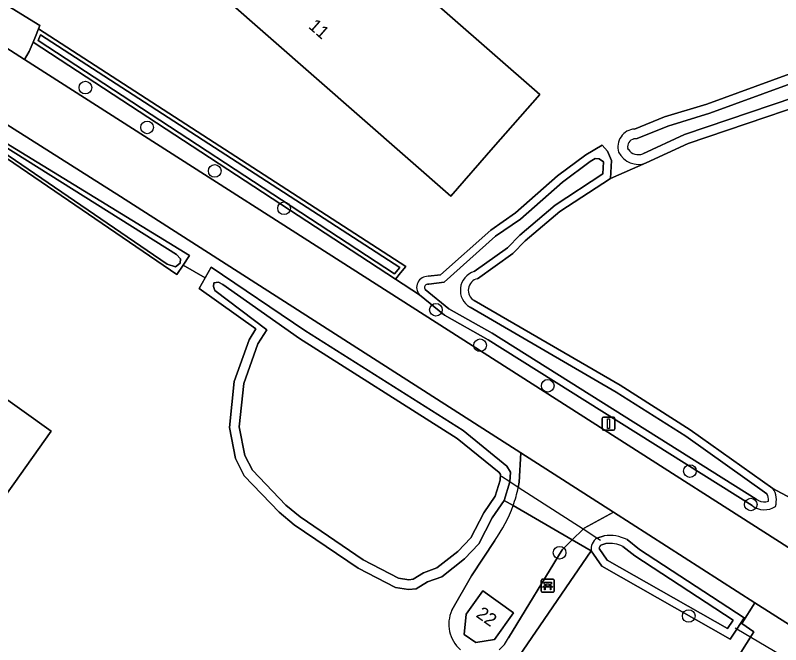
# Model space of a CAD drawing. Extents: x 162879 to 165540, y 384011 to 385181.
# Drawn here: x 164932.6 to 164991.8, y 384500.4 to 384549.1 of the extents above; entities that cross this region are included whole.
import ezdxf

# ---------------------------------------------------------------- set-up
doc = ezdxf.new("R2010")
doc.units = 0
for name, color, linetype in [('IMGEO_Bank', 7, 'Continuous'), ('IMGEO_Boom', 7, 'Continuous'), ('IMGEO_Duiker', 7, 'Continuous'), ('IMGEO_Erf', 7, 'Continuous'), ('IMGEO_Grasland_agrarisch', 7, 'Continuous'), ('IMGEO_Grasland_overig', 7, 'Continuous'), ('IMGEO_Groenvoorziening', 7, 'Continuous'), ('IMGEO_Lichtmast', 7, 'Continuous'), ('IMGEO_Meer_plas_ven_vijver', 7, 'Continuous'), ('IMGEO_Oever', 7, 'Continuous'), ('IMGEO_Pand', 7, 'Continuous'), ('IMGEO_Pand_nummerreeks', 7, 'Continuous'), ('IMGEO_Rijbaan_lokaal_gesloten', 7, 'Continuous'), ('IMGEO_Rijbaan_lokaal_open', 7, 'Continuous'), ('IMGEO_Voetpad_open', 7, 'Continuous'), ('IMGEO_Waterloop', 7, 'Continuous')]:
    doc.layers.add(name, color=color, linetype=linetype)

msp = doc.modelspace()

# ---------------------------------------------------------------- linework, layer by layer
at = {"layer": 'IMGEO_Bank'}
for p, q in [((164973.27, 384504.529), (164973.27, 384505.37)), ((164973.27, 384505.37), (164973.27, 384504.529)), ((164973.345, 384505.454), (164974.186, 384505.454)), ((164974.186, 384505.454), (164973.345, 384505.454)), ((164974.27, 384505.379), (164974.27, 384504.538)), ((164974.27, 384504.538), (164974.27, 384505.379)), ((164973.967, 384504.852), (164973.574, 384504.852)), ((164973.579, 384504.96), (164973.579, 384505.066)), ((164973.623, 384505.066), (164973.623, 384504.96)), ((164973.911, 384505.072), (164973.629, 384505.072)), ((164973.629, 384504.954), (164973.911, 384504.954)), ((164973.917, 384504.96), (164973.917, 384505.066)), ((164973.961, 384505.066), (164973.961, 384504.96)), ((164974.195, 384504.454), (164973.354, 384504.454)), ((164973.354, 384504.454), (164974.195, 384504.454))]:
    msp.add_line(p, q, dxfattribs=at)
for points in [[(164973.573, 384505.072), (164973.487, 384505.072), (164973.487, 384505.233), (164974.05, 384505.233), (164974.05, 384505.072), (164973.967, 384505.072)], [(164973.517, 384504.852), (164973.375, 384504.852), (164973.487, 384504.954), (164973.573, 384504.954)], [(164973.567, 384504.845), (164973.567, 384504.638), (164973.524, 384504.638), (164973.524, 384504.845)], [(164973.967, 384504.954), (164974.05, 384504.954), (164974.162, 384504.852), (164974.023, 384504.852)], [(164974.017, 384504.845), (164974.017, 384504.638), (164973.973, 384504.638), (164973.973, 384504.845)]]:
    msp.add_lwpolyline(points, dxfattribs=at)
for centre, radius, start, end in [((164973.348, 384505.376), 0.0779, 92.4484, 184.28452), ((164973.348, 384505.376), 0.0779, 92.4484, 184.28452), ((164974.192, 384505.376), 0.0779, 2.4484, 94.28452), ((164974.192, 384505.376), 0.0779, 2.4484, 94.28452), ((164973.517, 384504.845), 0.00671, 2.89567, 87.10433), ((164973.574, 384504.845), 0.00671, 92.89567, 177.10433), ((164973.572, 384505.065), 0.00671, 2.89567, 87.10433), ((164973.572, 384504.961), 0.00671, 272.89567, 357.10433), ((164973.629, 384505.065), 0.00671, 92.89567, 177.10433), ((164973.629, 384504.961), 0.00671, 182.89567, 267.10433), ((164973.911, 384505.065), 0.00671, 2.89567, 87.10433), ((164973.911, 384504.961), 0.00671, 272.89567, 357.10433), ((164973.968, 384505.065), 0.00671, 92.89567, 177.10433), ((164973.968, 384504.961), 0.00671, 182.89567, 267.10433), ((164973.966, 384504.845), 0.00671, 2.89567, 87.10433), ((164974.023, 384504.845), 0.00671, 92.89567, 177.10433), ((164973.348, 384504.532), 0.0779, 182.4484, 274.28452), ((164973.348, 384504.532), 0.0779, 182.4484, 274.28452), ((164974.192, 384504.532), 0.0779, 272.4484, 4.28452), ((164974.192, 384504.532), 0.0779, 272.4484, 4.28452)]:
    msp.add_arc(centre, radius, start, end, dxfattribs=at)
at = {"layer": 'IMGEO_Boom'}
for centre in [(164937.98, 384543.542), (164942.757, 384540.459), (164947.99, 384537.093), (164953.355, 384534.197), (164965.114, 384526.331), (164968.537, 384523.581), (164973.771, 384520.443), (164984.782, 384513.837), (164989.491, 384511.249), (164974.691, 384507.508), (164984.69, 384502.61)]:
    msp.add_circle(centre, 0.489, dxfattribs=at)
at = {"layer": 'IMGEO_Duiker'}
for points in [[(164977.854, 384508.462), (164977.573, 384508.643), (164976.505, 384509.332), (164971.486, 384512.569), (164970.828, 384512.993), (164970.183, 384513.409)], [(164994.081, 384498.241), (164993.906, 384498.344), (164990.669, 384500.253), (164988.399, 384501.592), (164988.277, 384501.664)]]:
    msp.add_lwpolyline(points, dxfattribs=at)
at = {"layer": 'IMGEO_Erf'}
for points in [[(164959.022, 384555.404), (164973.152, 384543.01), (164969.553, 384538.906), (164966.255, 384535.147), (164941.718, 384556.668), (164945.015, 384560.428), (164948.615, 384564.532)], [(164910.02, 384521.876), (164913.334, 384526.511), (164916.242, 384530.578), (164935.339, 384516.924), (164932.431, 384512.857), (164929.117, 384508.222)]]:
    msp.add_lwpolyline(points, close=True, dxfattribs=at)
for points in [[(164980.496, 384540.332), (164982.815, 384541.27), (164986.074, 384542.268), (165000, 384547.356), (165019.525, 384553.902)], [(164926.98, 384551.974), (164928.372, 384551.085), (164928.939, 384551.775), (164934.46, 384548.362), (164934.355, 384548.104), (164962.78, 384529.686), (164962.38, 384529.197), (164961.98, 384528.708), (164963.84, 384527.486)], [(164959.096, 384506.318), (164954.139, 384509.68), (164952.979, 384510.641), (164950.281, 384513.461), (164949.602, 384514.801), (164949.123, 384517.22), (164949.484, 384520.779), (164950.644, 384524.016), (164951.164, 384524.855), (164946.786, 384527.976), (164947.256, 384528.806), (164945.537, 384529.797), (164945.047, 384529.058), (164931.369, 384538.415), (164927.169, 384541.179)], [(164964.52, 384528.925), (164965.479, 384529.045), (164969.359, 384532.501), (164971.278, 384533.84), (164974.538, 384536.697), (164976.717, 384538.334), (164977.976, 384539.073), (164978.396, 384538.633), (164978.696, 384537.893), (164978.616, 384536.514), (164981.395, 384537.712)], [(164879.797, 384512.034), (164880.476, 384513.218), (164878.794, 384514.395), (164852.87, 384478.283), (164851.774, 384475.398), (164851.149, 384471.234), (164851.917, 384468.757), (164853.71, 384466.246), (164857.321, 384462.539), (164863.03, 384462.217), (164870.312, 384463.012), (164885.179, 384466.037), (164900.196, 384477.407), (164899.15, 384478.534), (164911.446, 384486.87), (164926.879, 384488.422), (164962.645, 384491.36), (164965.635, 384492.358), (164967.629, 384493.925), (164968.555, 384495.136), (164977.129, 384507.647), (164975.663, 384508.501), (164974.884, 384507.731), (164970.726, 384500.915)], [(164971.091, 384511.162), (164970.393, 384511.569), (164969.472, 384510.21), (164968.432, 384508.212), (164967.313, 384507.033), (164965.572, 384505.655), (164964.473, 384505.255), (164963.593, 384504.716), (164962.994, 384504.656), (164961.973, 384504.817), (164959.096, 384506.318)], [(164966.347, 384503.06), (164967.88, 384505.717), (164969.671, 384508.466)]]:
    msp.add_lwpolyline(points, dxfattribs=at)
for centre, radius, start, end in [((164980.581, 384538.951), 1.384, 93.53354, 196.71186), ((164980.786, 384539.304), 1.705, 206.15062, 290.92242), ((164964.483, 384528.062), 0.863, 87.52691, 221.8869), ((164961.059, 384514.724), 10.645, 323.99546, 340.45243), ((164968.719, 384501.975), 2.608, 155.42329, 229.24148), ((164968.523, 384501.917), 2.42, 307.60486, 335.53517)]:
    msp.add_arc(centre, radius, start, end, dxfattribs=at)
at = {"layer": 'IMGEO_Grasland_agrarisch'}
for points in [[(165014.785, 384549.427), (165003.748, 384546.075), (165000, 384544.56), (164998.19, 384543.82), (164984.634, 384539.21), (164981.395, 384537.712), (164978.616, 384536.514), (164974.697, 384533.938), (164972.017, 384531.68), (164971.057, 384530.681), (164968.338, 384528.743)], [(164968.078, 384527.044), (164979.372, 384520.48), (164984.809, 384517.038), (164991.206, 384512.496), (164999.182, 384508.211)]]:
    msp.add_lwpolyline(points, dxfattribs=at)
msp.add_arc((164968.534, 384527.844), 0.92, 102.2835, 240.31542, dxfattribs=at)
at = {"layer": 'IMGEO_Grasland_overig'}
msp.add_lwpolyline([(164984.755, 384498.181), (164988.555, 384498.681), (164991.337, 384497.932), (164988.578, 384499.574), (164989.727, 384501.393), (164988.806, 384502.029), (164989.815, 384503.637), (164978.869, 384510.65), (164976.597, 384509.423), (164976.505, 384509.332), (164975.663, 384508.501), (164977.129, 384507.647), (164968.555, 384495.136), (164967.629, 384493.925), (164965.635, 384492.358), (164962.645, 384491.36), (164926.879, 384488.422), (164911.446, 384486.87), (164899.15, 384478.534), (164900.196, 384477.407), (164908.829, 384483.944), (164967.785, 384488.759)], close=True, dxfattribs=at)
for points in [[(164977.573, 384508.643), (164978.15, 384508.826)], [(164979.908, 384508.525), (164980.868, 384507.765), (164988.966, 384502.47), (164988.399, 384501.592), (164987.897, 384500.813), (164977.949, 384506.467), (164977.129, 384507.647)]]:
    msp.add_lwpolyline(points, dxfattribs=at)
for centre, radius, start, end in [((164978.556, 384505.912), 2.942, 62.63811, 97.93025), ((164978.16, 384507.785), 1.04, 124.34495, 187.60203)]:
    msp.add_arc(centre, radius, start, end, dxfattribs=at)
at = {"layer": 'IMGEO_Groenvoorziening'}
for points in [[(164989.586, 384511.158), (164969.152, 384524.006), (164965.778, 384525.906), (164963.84, 384527.486), (164961.98, 384528.708), (164933.928, 384547.067), (164933.635, 384546.354), (164933.271, 384545.722), (165002.564, 384501.402)], [(164971.486, 384512.569), (164971.563, 384512.979), (164971.676, 384515.259), (164940.703, 384535.103), (164925.469, 384544.741), (164920.849, 384541.436), (164924.268, 384542.683), (164924.587, 384542.68), (164924.482, 384543.123)], [(164926.9, 384542.434), (164931.83, 384539.24), (164946.028, 384530.536), (164945.537, 384529.797), (164947.256, 384528.806), (164947.726, 384529.635)], [(164947.726, 384529.635), (164954.962, 384524.733), (164967.216, 384516.969), (164970.594, 384514.228), (164970.893, 384513.748), (164970.828, 384512.993), (164970.393, 384511.569), (164971.091, 384511.162)], [(164997.982, 384508.073), (164998.404, 384508.295), (164998.835, 384508.317), (164999.182, 384508.211), (164991.206, 384512.496)]]:
    msp.add_lwpolyline(points, dxfattribs=at)
for centre, radius, start, end in [((164961.16, 384514.709), 10.546, 340.34536, 348.29162), ((164989.733, 384511.573), 1.738, 344.11619, 32.0752), ((164990.539, 384512.433), 1.592, 233.22454, 302.93408)]:
    msp.add_arc(centre, radius, start, end, dxfattribs=at)
at = {"layer": 'IMGEO_Lichtmast'}
for p, q in [((164977.974, 384517.108), (164977.974, 384517.908)), ((164977.974, 384517.908), (164977.974, 384517.108)), ((164978.074, 384518.008), (164978.864, 384518.008)), ((164978.864, 384518.008), (164978.074, 384518.008)), ((164978.964, 384517.908), (164978.964, 384517.108)), ((164978.964, 384517.108), (164978.964, 384517.908)), ((164978.864, 384517.008), (164978.074, 384517.008)), ((164978.074, 384517.008), (164978.864, 384517.008))]:
    msp.add_line(p, q, dxfattribs=at)
msp.add_lwpolyline([(164978.394, 384517.883), (164978.544, 384517.883), (164978.544, 384517.133), (164978.394, 384517.133), (164978.394, 384517.883)], dxfattribs=at)
for centre, start, end in [((164978.074, 384517.908), 90, 180), ((164978.074, 384517.908), 90, 180), ((164978.864, 384517.908), 0, 90), ((164978.864, 384517.908), 360, 90), ((164978.074, 384517.108), 180, 270), ((164978.074, 384517.108), 180, 270), ((164978.864, 384517.108), 270, 0), ((164978.864, 384517.108), 270, 0)]:
    msp.add_arc(centre, 0.1, start, end, dxfattribs=at)
at = {"layer": 'IMGEO_Meer_plas_ven_vijver'}
msp.add_lwpolyline([(164966.771, 384516.35), (164954.545, 384524.096), (164948.623, 384528.291), (164948.271, 384528.474), (164947.918, 384528.43), (164947.882, 384528.132), (164947.996, 384527.834), (164952.019, 384524.789), (164951.334, 384523.683), (164950.232, 384520.61), (164949.892, 384517.256), (164950.329, 384515.052), (164950.909, 384513.906), (164953.499, 384511.199), (164954.597, 384510.29), (164959.487, 384506.973), (164962.215, 384505.55), (164963.016, 384505.424), (164963.344, 384505.456), (164964.141, 384505.944), (164965.196, 384506.329), (164966.798, 384507.597), (164967.806, 384508.659), (164968.817, 384510.601), (164969.698, 384511.901), (164970.076, 384513.139), (164970.113, 384513.561), (164970.015, 384513.717)], close=True, dxfattribs=at)
at = {"layer": 'IMGEO_Oever'}
for points in [[(165003.748, 384546.075), (165014.785, 384549.427), (165017.325, 384550.265), (165018.744, 384551.024), (165021.984, 384551.962), (165022.284, 384552.921), (165022.204, 384553.561), (165021.787, 384554.412), (165021.127, 384554.263), (165019.525, 384553.902), (165000, 384547.356), (164986.074, 384542.268), (164982.815, 384541.27), (164980.496, 384540.332)], [(164980.439, 384539.57), (164980.692, 384539.606), (164983.065, 384540.566), (164986.312, 384541.56), (165000.247, 384546.652), (165019.726, 384553.182), (165021.376, 384553.554), (165021.479, 384553.345), (165021.523, 384552.989), (165021.391, 384552.567), (165018.461, 384551.719), (165017.03, 384550.954), (165014.56, 384550.139), (165003.499, 384546.779)], [(165003.499, 384546.779), (164999.719, 384545.251), (164997.928, 384544.519), (164984.356, 384539.904), (164981.133, 384538.413)], [(164981.395, 384537.712), (164984.634, 384539.21), (164998.19, 384543.82), (165000, 384544.56), (165003.748, 384546.075)], [(164926.345, 384542.512), (164926.753, 384542.219), (164931.691, 384539.019), (164945.029, 384530.628), (164945.329, 384530.285), (164945.32, 384529.941), (164944.959, 384529.656), (164944.316, 384529.874), (164931.514, 384538.632), (164927.296, 384541.408), (164926.062, 384541.971), (164924.933, 384542.35), (164924.841, 384542.74), (164924.807, 384542.884)], [(164927.169, 384541.179), (164931.369, 384538.415), (164945.047, 384529.058), (164945.537, 384529.797), (164946.028, 384530.536), (164931.83, 384539.24)], [(164968.338, 384528.743), (164971.057, 384530.681), (164972.017, 384531.68), (164974.697, 384533.938), (164978.616, 384536.514), (164978.696, 384537.893), (164978.396, 384538.633), (164977.976, 384539.073), (164976.717, 384538.334), (164974.538, 384536.697), (164971.278, 384533.84), (164969.359, 384532.501), (164965.479, 384529.045), (164964.52, 384528.925)], [(164980.009, 384538.748), (164979.96, 384538.83)], [(164964.451, 384528.316), (164964.57, 384528.32), (164965.741, 384528.467), (164969.735, 384532.024), (164971.652, 384533.362), (164974.92, 384536.226), (164977.054, 384537.829), (164977.442, 384538.057), (164977.756, 384538.026), (164978.083, 384537.792), (164978.028, 384536.853), (164974.334, 384534.425), (164971.602, 384532.123), (164970.659, 384531.142), (164968.066, 384529.293)], [(164990.095, 384511.555), (164989.907, 384511.672), (164969.462, 384524.527), (164966.121, 384526.409), (164964.28, 384527.91)], [(164963.84, 384527.486), (164965.778, 384525.906), (164969.152, 384524.006), (164989.586, 384511.158)], [(164967.753, 384526.532), (164979.057, 384519.962), (164984.471, 384516.534), (164990.735, 384512.087)], [(164991.206, 384512.496), (164984.809, 384517.038), (164979.372, 384520.48), (164968.078, 384527.044)], [(164978.15, 384508.826), (164977.573, 384508.643)], [(164977.871, 384508.092), (164978.264, 384508.216)], [(164980.868, 384507.765), (164979.908, 384508.525)], [(164977.129, 384507.647), (164977.949, 384506.467), (164987.897, 384500.813), (164988.399, 384501.592), (164988.966, 384502.47), (164980.868, 384507.765)], [(164980.507, 384507.265), (164988.116, 384502.29), (164987.695, 384501.637), (164978.375, 384506.934), (164977.743, 384507.843)], [(164979.591, 384507.99), (164980.507, 384507.265)]]:
    msp.add_lwpolyline(points, dxfattribs=at)
for points in [[(164934.355, 384548.104), (164934.108, 384547.503), (164933.928, 384547.067), (164961.98, 384528.708), (164962.38, 384529.197), (164962.78, 384529.686)], [(164934.501, 384547.636), (164962.316, 384529.613), (164961.916, 384529.125), (164934.317, 384547.187)], [(164954.962, 384524.733), (164947.726, 384529.635), (164947.256, 384528.806), (164946.786, 384527.976), (164951.164, 384524.855), (164950.644, 384524.016), (164949.484, 384520.779), (164949.123, 384517.22), (164949.602, 384514.801), (164950.281, 384513.461), (164952.979, 384510.641), (164954.139, 384509.68), (164959.096, 384506.318), (164961.973, 384504.817), (164962.994, 384504.656), (164963.593, 384504.716), (164964.473, 384505.255), (164965.572, 384505.655), (164967.313, 384507.033), (164968.432, 384508.212), (164969.472, 384510.21), (164970.393, 384511.569), (164970.828, 384512.993), (164970.893, 384513.748), (164970.594, 384514.228), (164967.216, 384516.969)], [(164966.771, 384516.35), (164970.015, 384513.717), (164970.113, 384513.561), (164970.076, 384513.139), (164969.698, 384511.901), (164968.817, 384510.601), (164967.806, 384508.659), (164966.798, 384507.597), (164965.196, 384506.329), (164964.141, 384505.944), (164963.344, 384505.456), (164963.016, 384505.424), (164962.215, 384505.55), (164959.487, 384506.973), (164954.597, 384510.29), (164953.499, 384511.199), (164950.909, 384513.906), (164950.329, 384515.052), (164949.892, 384517.256), (164950.232, 384520.61), (164951.334, 384523.683), (164952.019, 384524.789), (164947.996, 384527.834), (164947.882, 384528.132), (164947.918, 384528.43), (164948.271, 384528.474), (164948.623, 384528.291), (164954.545, 384524.096)]]:
    msp.add_lwpolyline(points, close=True, dxfattribs=at)
for centre, radius, start, end in [((164980.581, 384538.951), 1.384, 93.53354, 196.71186), ((164980.581, 384538.953), 0.633, 102.96651, 191.20375), ((164980.786, 384539.304), 1.705, 206.15062, 290.92242), ((164980.79, 384539.314), 0.964, 215.93548, 290.87191), ((164964.483, 384528.062), 0.863, 87.52691, 221.8869), ((164968.523, 384527.843), 1.52, 107.4961, 239.56848), ((164964.482, 384528.064), 0.254, 96.95016, 217.36992), ((164968.534, 384527.844), 0.92, 102.2835, 240.31542), ((164989.733, 384511.573), 1.738, 344.11619, 32.0752), ((164989.832, 384511.592), 1.029, 355.18634, 28.72017), ((164990.539, 384512.433), 1.592, 233.22454, 302.93408), ((164990.534, 384512.424), 0.973, 243.19627, 289.45473), ((164978.556, 384505.912), 2.942, 62.63811, 97.93025), ((164978.16, 384507.785), 1.04, 124.34495, 187.60203), ((164978.573, 384506.019), 2.219, 62.67522, 97.99428), ((164978.151, 384507.791), 0.411, 132.90115, 172.68743)]:
    msp.add_arc(centre, radius, start, end, dxfattribs=at)
at = {"layer": 'IMGEO_Pand'}
for points in [[(164959.022, 384555.404), (164948.615, 384564.532), (164945.015, 384560.428), (164941.718, 384556.668), (164966.255, 384535.147), (164969.553, 384538.906), (164973.152, 384543.01)], [(164913.334, 384526.511), (164910.02, 384521.876), (164929.117, 384508.222), (164932.431, 384512.857), (164935.339, 384516.924), (164916.242, 384530.578)], [(164969.637, 384500.788), (164971.12, 384502.86), (164968.755, 384504.553), (164967.466, 384502.753), (164967.312, 384501.183), (164968.197, 384500.55)]]:
    msp.add_lwpolyline(points, close=True, dxfattribs=at)
at = {"layer": 'IMGEO_Rijbaan_lokaal_gesloten'}
for points in [[(164933.271, 384545.722), (164927.172, 384549.623), (164921.091, 384553.512), (164918.38, 384549.225), (164918.629, 384549.068), (164925.469, 384544.741), (164940.703, 384535.103), (164971.676, 384515.259), (164978.869, 384510.65), (164989.815, 384503.637), (164994.896, 384500.392)], [(165002.564, 384501.402), (164933.271, 384545.722)]]:
    msp.add_lwpolyline(points, dxfattribs=at)
msp.add_lwpolyline([(164994.896, 384500.392), (164989.815, 384503.637), (164988.806, 384502.029), (164989.727, 384501.393), (164988.578, 384499.574), (164991.337, 384497.932), (164992.049, 384497.508), (164992.138, 384497.649), (164993.133, 384499.226), (164993.825, 384498.779)], close=True, dxfattribs=at)
at = {"layer": 'IMGEO_Rijbaan_lokaal_open'}
for points in [[(164970.726, 384500.915), (164974.884, 384507.731), (164975.663, 384508.501), (164971.091, 384511.162)], [(164969.671, 384508.466), (164967.88, 384505.717), (164966.347, 384503.06)]]:
    msp.add_lwpolyline(points, dxfattribs=at)
msp.add_lwpolyline([(164968.197, 384500.55), (164967.312, 384501.183), (164967.466, 384502.753), (164968.755, 384504.553), (164971.12, 384502.86), (164969.637, 384500.788)], close=True, dxfattribs=at)
for centre, radius, start, end in [((164961.059, 384514.724), 10.645, 323.99546, 340.45243), ((164968.719, 384501.975), 2.608, 155.42329, 229.24148), ((164968.523, 384501.917), 2.42, 307.60486, 335.53517)]:
    msp.add_arc(centre, radius, start, end, dxfattribs=at)
at = {"layer": 'IMGEO_Voetpad_open'}
msp.add_lwpolyline([(164928.939, 384551.775), (164928.372, 384551.085), (164927.172, 384549.623), (164933.271, 384545.722), (164933.635, 384546.354), (164933.928, 384547.067), (164934.108, 384547.503), (164934.355, 384548.104), (164934.46, 384548.362)], close=True, dxfattribs=at)
for points in [[(164971.091, 384511.162), (164975.663, 384508.501), (164976.505, 384509.332), (164976.597, 384509.423), (164978.869, 384510.65), (164971.676, 384515.259)], [(164971.676, 384515.259), (164971.563, 384512.979), (164971.486, 384512.569)]]:
    msp.add_lwpolyline(points, dxfattribs=at)
msp.add_arc((164961.16, 384514.709), 10.546, 340.34536, 348.29162, dxfattribs=at)
at = {"layer": 'IMGEO_Waterloop'}
for points in [[(165003.499, 384546.779), (165014.56, 384550.139), (165017.03, 384550.954), (165018.461, 384551.719), (165021.391, 384552.567), (165021.523, 384552.989), (165021.479, 384553.345), (165021.376, 384553.554), (165019.726, 384553.182), (165000.247, 384546.652), (164986.312, 384541.56), (164983.065, 384540.566), (164980.692, 384539.606), (164980.439, 384539.57)], [(164981.133, 384538.413), (164984.356, 384539.904), (164997.928, 384544.519), (164999.719, 384545.251), (165003.499, 384546.779)], [(164924.807, 384542.884), (164924.841, 384542.74), (164924.933, 384542.35), (164926.062, 384541.971), (164927.296, 384541.408), (164931.514, 384538.632), (164944.316, 384529.874), (164944.959, 384529.656), (164945.32, 384529.941), (164945.329, 384530.285), (164945.029, 384530.628), (164931.691, 384539.019)], [(164979.96, 384538.83), (164980.009, 384538.748)], [(164968.066, 384529.293), (164970.659, 384531.142), (164971.602, 384532.123), (164974.334, 384534.425), (164978.028, 384536.853), (164978.083, 384537.792), (164977.756, 384538.026), (164977.442, 384538.057), (164977.054, 384537.829), (164974.92, 384536.226), (164971.652, 384533.362), (164969.735, 384532.024), (164965.741, 384528.467), (164964.57, 384528.32), (164964.451, 384528.316)], [(164964.28, 384527.91), (164966.121, 384526.409), (164969.462, 384524.527), (164989.907, 384511.672), (164990.095, 384511.555)], [(164990.735, 384512.087), (164984.471, 384516.534), (164979.057, 384519.962), (164967.753, 384526.532)], [(164978.264, 384508.216), (164977.871, 384508.092)], [(164977.743, 384507.843), (164978.375, 384506.934), (164987.695, 384501.637), (164988.116, 384502.29), (164980.507, 384507.265)], [(164980.507, 384507.265), (164979.591, 384507.99)]]:
    msp.add_lwpolyline(points, dxfattribs=at)
msp.add_lwpolyline([(164934.501, 384547.636), (164934.317, 384547.187), (164961.916, 384529.125), (164962.316, 384529.613)], close=True, dxfattribs=at)
for centre, radius, start, end in [((164980.581, 384538.953), 0.633, 102.96651, 191.20375), ((164980.79, 384539.314), 0.964, 215.93548, 290.87191), ((164968.523, 384527.843), 1.52, 107.4961, 239.56848), ((164964.482, 384528.064), 0.254, 96.95016, 217.36992), ((164989.832, 384511.592), 1.029, 355.18634, 28.72017), ((164990.534, 384512.424), 0.973, 243.19627, 289.45473), ((164978.573, 384506.019), 2.219, 62.67522, 97.99428), ((164978.151, 384507.791), 0.411, 132.90115, 172.68743)]:
    msp.add_arc(centre, radius, start, end, dxfattribs=at)

# ---------------------------------------------------------------- texts
at = {"layer": 'IMGEO_Pand_nummerreeks'}
for s, rotation, p in [('11', 318.74704, (164955.182, 384548.212)), ('22', 324.6277, (164968.151, 384502.592))]:
    msp.add_text(s, height=1, rotation=rotation, dxfattribs=at).set_placement(p)

doc.saveas('drawing.dxf')
